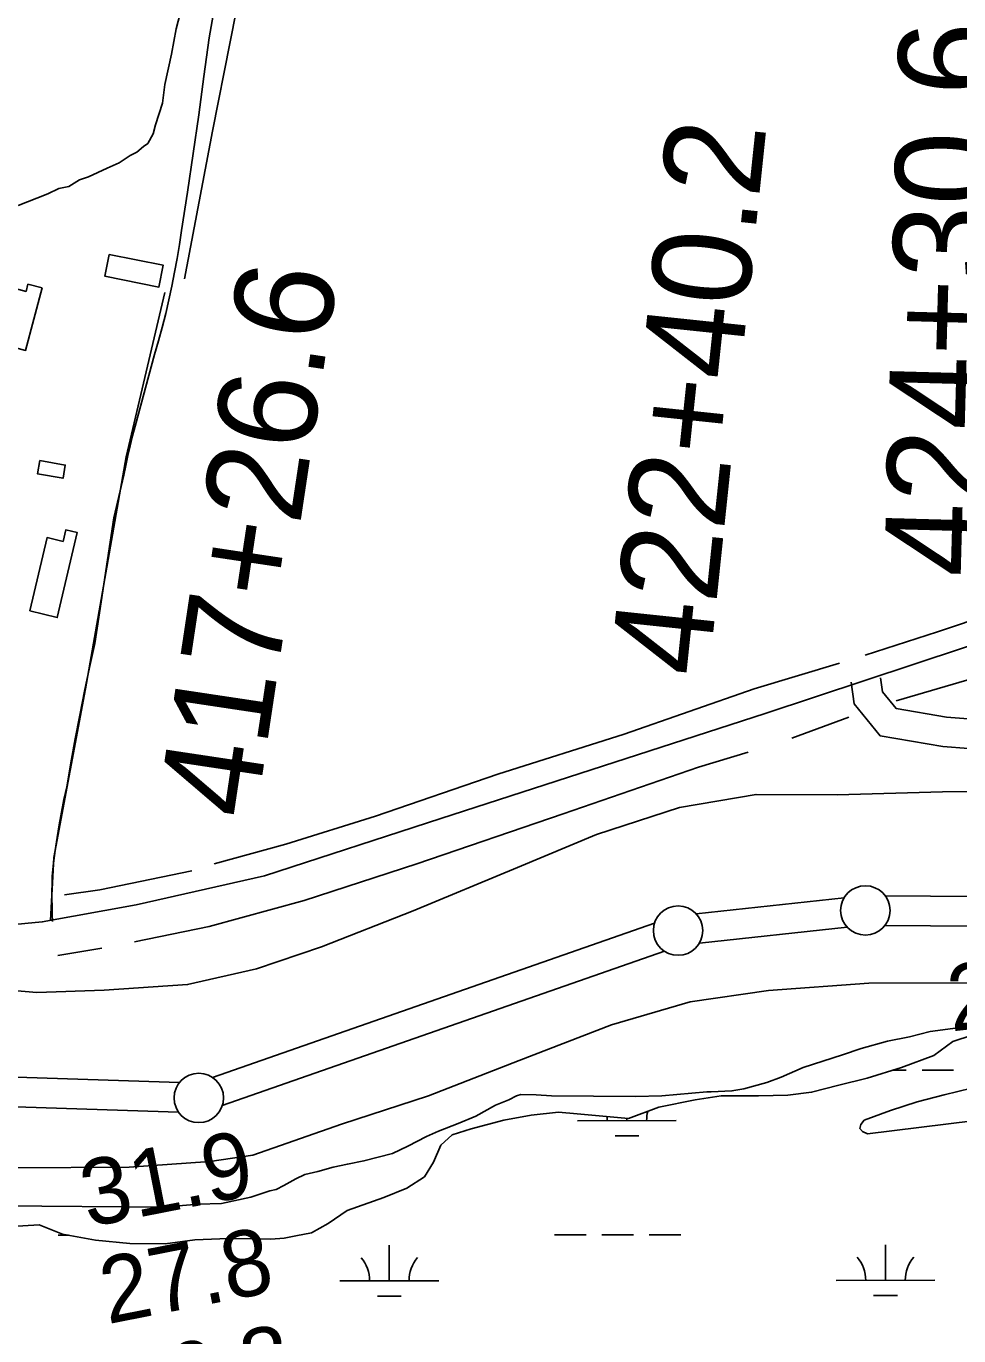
# Model space of a CAD drawing. Extents: x 3297753 to 3335611, y 652252 to 677623.
# Drawn here: x 3320668 to 3321611, y 672948 to 674273 of the extents above; entities that cross this region are included whole.
import ezdxf

# ---------------------------------------------------------------- set-up
doc = ezdxf.new("R2010")
doc.units = 0
for name, color, linetype in [('V-BLDG-OTLN', 7, 'Continuous'), ('V-LEVE-TOET', 7, 'Continuous'), ('V-RIVR-RANG', 7, 'Continuous'), ('V-ROAD-CNTR', 7, 'Continuous'), ('V-SITE-VEGE', 7, 'Continuous'), ('V-SURV-IDEN', 7, 'Continuous'), ('V-SURV-LINE', 7, 'Continuous'), ('V-TOPO-MAJR', 7, 'Continuous'), ('V-TOPO-SHOR', 7, 'Continuous'), ('V-WETL-SWMP', 7, 'Continuous')]:
    doc.layers.add(name, color=color, linetype=linetype)

msp = doc.modelspace()

# ---------------------------------------------------------------- linework, layer by layer
at = {"layer": 'V-BLDG-OTLN'}
for points in [[(3320751.3, 674042.2), (3320806.2, 674031.1), (3320801.7, 674009.1), (3320746.9, 674020.2)], [(3320683.6, 674008.3), (3320666.9, 673944.9), (3320635.4, 673953.2), (3320650.2, 674009.2), (3320667.4, 674004.7), (3320669.3, 674012)], [(3320681.3, 673833.4), (3320707.1, 673828.9), (3320704.8, 673815.6), (3320678.9, 673820.1)], [(3320671.1, 673681.2), (3320688.6, 673755.5), (3320704.9, 673751.7), (3320707.6, 673763.2), (3320719.2, 673760.5), (3320699, 673674.6)]]:
    msp.add_lwpolyline(points, close=True, dxfattribs=at)
at = {"layer": 'V-LEVE-TOET'}
for points in [[(3320678.4, 673294.9), (3320746.5, 673297.5), (3320830.8, 673303), (3320900.6, 673319), (3320966.1, 673341.2), (3321058.9, 673377.8), (3321164.3, 673421.7), (3321244.5, 673454.8), (3321328.2, 673482.4), (3321405.8, 673495.5), (3321487.7, 673495.2), (3321594.3, 673498.2), (3321691.5, 673498.5), (3321782.5, 673503.2), (3321853.3, 673502.2), (3321976.5, 673499.6), (3322143.3, 673499.7), (3322273.2, 673499.7), (3322422.7, 673503.9), (3322586.8, 673500.5), (3322712.4, 673507.6), (3322845.5, 673514.7), (3322878.1, 673516)], [(3321675.3, 673304.7), (3321519.8, 673304.5), (3321418.2, 673297.1), (3321339, 673285.6), (3321259.7, 673262.3), (3321166.2, 673226.1), (3321074.5, 673190.3), (3320986.5, 673161.6), (3320896.9, 673130.5), (3320853.2, 673123.8), (3320771.7, 673118.2), (3320654, 673117.7), (3320544.3, 673121.4), (3320497.8, 673121.4)], [(3320585.2, 673304), (3320615.8, 673304.1), (3320627.2, 673304.4), (3320639, 673301), (3320654.7, 673296.9), (3320678.4, 673294.9)]]:
    msp.add_lwpolyline(points, dxfattribs=at)
at = {"layer": 'V-ROAD-CNTR'}
for points in [[(3320777.8, 673868.2), (3320797.4, 673940.8), (3320801.4, 673954.5), (3320805.1, 673968.3), (3320808.6, 673982.2), (3320811.9, 673996.1), (3320814.9, 674010), (3320817.7, 674024), (3320820.2, 674038.1), (3320822.5, 674052.2), (3320824.6, 674066.3), (3320830.7, 674105.3), (3320836.4, 674144.3), (3320842, 674183.3), (3320847.3, 674222.3), (3320852.5, 674261.4), (3320858.5, 674295.8)], [(3320692, 673368), (3320695.4, 673431.8), (3320727.6, 673602.4), (3320768.8, 673837.2), (3320807.7, 674003.6)], [(3321414.8, 673577.6), (3321918.1, 673744), (3322336.1, 673880.1), (3322703.7, 673999.1)], [(3320694.3, 673366.8), (3320693.9, 673374.4), (3320693.7, 673382.1), (3320693.6, 673389.8), (3320693.6, 673397.4), (3320693.7, 673405.1), (3320693.9, 673412.8), (3320695.3, 673425.9), (3320696.9, 673438.8), (3320698.7, 673451.8), (3320700.8, 673464.7), (3320703.1, 673477.6), (3320705.7, 673490.4), (3320708.5, 673503.2), (3320712.7, 673527.5), (3320717.1, 673551.7), (3320721.8, 673575.9), (3320726.6, 673600), (3320731.7, 673624.1), (3320736.9, 673648.2), (3320743.4, 673690.6), (3320749.8, 673733.1), (3320756.1, 673775.5), (3320761.1, 673797.1), (3320766.2, 673818.7), (3320768.2, 673828.6), (3320770.4, 673838.6), (3320772.7, 673848.5), (3320775.2, 673858.4), (3320777.8, 673868.2)], [(3321502, 673609.3), (3321505.1, 673587.1), (3321531.2, 673554.9), (3321594.7, 673543.9), (3321724.5, 673533.9), (3321858, 673530.7), (3321983.8, 673529.9), (3322132.9, 673532.4), (3322264.2, 673534.6)], [(3321531.7, 673613.5), (3321533.7, 673599.5), (3321547.4, 673582.6), (3321598.5, 673573.7), (3321726.1, 673563.9), (3321858.4, 673560.7), (3321983.6, 673559.9), (3322132.4, 673562.4), (3322263.7, 673564.6)], [(3319605.7, 673386.6), (3319762.3, 673382.2), (3320003.8, 673377.5), (3320256.9, 673366.3), (3320515.7, 673358.3), (3320602.6, 673358.9), (3320683.7, 673366.5), (3320778.9, 673383.9), (3320908.5, 673413.2), (3321087, 673471.1), (3321414.8, 673577.6)]]:
    msp.add_lwpolyline(points, dxfattribs=at)
at = {"layer": 'V-SITE-VEGE'}
for p, q in [((3320824.9, 674292.4), (3320819.2, 674270.3)), ((3320819.2, 674270.3), (3320814.5, 674244.9)), ((3320814.5, 674244.9), (3320807.6, 674214)), ((3320807.6, 674214), (3320805.3, 674195.2)), ((3320805.3, 674195.2), (3320798.4, 674173.2)), ((3320798.4, 674173.2), (3320796.1, 674164.3)), ((3320790.5, 674154.4), (3320786.1, 674151.2)), ((3320796.1, 674164.3), (3320790.5, 674154.4)), ((3320772.7, 674142.4), (3320761.6, 674134.8)), ((3320779.4, 674145.7), (3320772.7, 674142.4)), ((3320786.1, 674151.2), (3320779.4, 674145.7)), ((3320749.4, 674129.4), (3320730.5, 674120.7)), ((3320761.6, 674134.8), (3320749.4, 674129.4)), ((3320721.6, 674117.5), (3320710.5, 674110.9)), ((3320730.5, 674120.7), (3320721.6, 674117.5)), ((3320678.4, 674099), (3320659.5, 674091.5)), ((3320689.5, 674103.4), (3320678.4, 674099)), ((3320700.6, 674108.8), (3320689.5, 674103.4)), ((3320710.5, 674110.9), (3320700.6, 674108.8))]:
    msp.add_line(p, q, dxfattribs=at)
msp.add_lwpolyline([(3320642.7, 673079.1), (3320805.3, 673077.7), (3320841.8, 673080.7), (3320865, 673081.6), (3320894.9, 673088), (3320913.8, 673094.4), (3320920.4, 673095.5), (3320928.2, 673099.8), (3320940.4, 673106.4), (3320949.3, 673110.7), (3320962.6, 673113.9), (3320978.1, 673118.2), (3320992.5, 673121.4), (3321009.1, 673124.6), (3321037.9, 673132), (3321053.5, 673139.6), (3321072.4, 673149.4), (3321084.6, 673154.8), (3321104.6, 673162.4), (3321122.3, 673170), (3321142.3, 673180.9), (3321155.6, 673186.3), (3321163.4, 673190.6), (3321167.8, 673191.7), (3321183.3, 673191.6), (3321198.8, 673190.3), (3321283.9, 673189.6), (3321310.5, 673190.5), (3321355.8, 673194.5), (3321360.3, 673194.4), (3321381.3, 673195.4), (3321393.5, 673197.5), (3321416.7, 673203.9), (3321431.2, 673209.3), (3321453.4, 673219.1), (3321493.3, 673232), (3321512.1, 673238.4), (3321538.7, 673245.9), (3321560.9, 673250.2), (3321581.9, 673255.5), (3321635.1, 673262.8)], dxfattribs=at)
at = {"layer": 'V-SURV-LINE'}
for points in [[(3321345.2, 673374.7), (3321494.8, 673390.8)], [(3321536.4, 673392.9), (3322316.7, 673387)], [(3320856, 673209), (3321303.1, 673365.2)], [(3321498, 673361), (3321348.4, 673344.9)], [(3322316.4, 673357), (3321536.2, 673362.9)], [(3321313, 673336.9), (3320865.9, 673180.7)], [(3319525.9, 673246.4), (3320822.6, 673203.9)], [(3320821.6, 673173.9), (3319524.9, 673216.4)]]:
    msp.add_lwpolyline(points, dxfattribs=at)
for centre in [(3321516.3, 673378.1), (3321326.9, 673357.7), (3320842.1, 673188.3)]:
    msp.add_circle(centre, 25, dxfattribs=at)
at = {"layer": 'V-TOPO-MAJR'}
msp.add_lwpolyline([(3321623.6, 673198.1), (3321596, 673191.6), (3321568.7, 673184.2), (3321541.8, 673175.5), (3321515.1, 673165.8), (3321511.8, 673161.3), (3321510.8, 673157.4), (3321513.5, 673154.4), (3321518.6, 673152), (3321707, 673175.2)], dxfattribs=at)
at = {"layer": 'V-TOPO-SHOR'}
for p, q in [((3321442.1, 673552.5), (3321499.5, 673573.6)), ((3320699.4, 673332.5), (3320744.2, 673340))]:
    msp.add_line(p, q, dxfattribs=at)
for points in [[(3320827.6, 674017.5), (3320855.8, 674166.8), (3320891.8, 674348), (3320914.6, 674461.8), (3320934.5, 674560.1), (3320948.6, 674640.3), (3320975.6, 674780.9), (3321003.2, 674915.1), (3321046.6, 675118.9), (3321078.4, 675276.4), (3321114.8, 675453.7), (3321151.2, 675633.8), (3321183.4, 675785.8), (3321193, 675834.6)], [(3321516.1, 673636.5), (3321589.2, 673660.2), (3321698.9, 673696.9), (3321824.7, 673738.5), (3321937.9, 673774.7), (3322084.5, 673823.2), (3322173.7, 673851.4), (3322299.9, 673892.2), (3322440.6, 673940.8), (3322523.2, 673966.7), (3322641.5, 674004.5), (3322752.3, 674041.9), (3322884.4, 674083.8), (3322974.4, 674113.6)], [(3321547.5, 673590.4), (3321646.5, 673619.3), (3321765.2, 673656.7), (3321905.1, 673703.3), (3322023.8, 673741.4), (3322174.8, 673791), (3322328.8, 673841), (3322495.5, 673897.6), (3322660.2, 673950.2), (3322796.2, 673992.9), (3322934.1, 674038.3), (3322994.6, 674056.6)], [(3320857.8, 673425.2), (3320930.1, 673445.3), (3321020.9, 673473.5), (3321144.7, 673516), (3321272.4, 673556.4), (3321403.7, 673602.3), (3321490.2, 673628.5)], [(3320777.2, 673346.4), (3320852.5, 673361.8), (3320948.8, 673388), (3321062.8, 673425.4), (3321210.6, 673475.8), (3321347.4, 673523.2), (3321397.7, 673538.4)], [(3320706.2, 673394), (3320742, 673398.8), (3320835, 673418.3)]]:
    msp.add_lwpolyline(points, dxfattribs=at)
at = {"layer": 'V-WETL-SWMP'}
for p, q in [((3321543.6, 673216.3), (3321557.6, 673216.3)), ((3321573.6, 673216.3), (3321605.6, 673216.4)), ((3321225.1, 673165.2), (3321325.1, 673165.3)), ((3321275.1, 673165.3), (3321275.1, 673167.6)), ((3321263.1, 673149.8), (3321287.1, 673149.9)), ((3320699.9, 673049.3), (3320710.2, 673049.3)), ((3321034.8, 673003.2), (3321034.8, 673039.2)), ((3321201.8, 673049.8), (3321233.8, 673049.8)), ((3321249.8, 673049.8), (3321281.8, 673049.9)), ((3321297.8, 673049.9), (3321329.8, 673049.9)), ((3321536.7, 673003.7), (3321536.7, 673039.7)), ((3320984.8, 673003.1), (3321084.8, 673003.2)), ((3321486.7, 673003.6), (3321586.7, 673003.7)), ((3321022.8, 672987.7), (3321046.8, 672987.8)), ((3321524.7, 672988.2), (3321548.7, 672988.3))]:
    msp.add_line(p, q, dxfattribs=at)
for points in [[(3321150.7, 673165.9), (3321178.3, 673171), (3321205.8, 673173.8), (3321224.9, 673172.3), (3321250.8, 673169.9), (3321276.6, 673167.5), (3321307.5, 673178.9), (3321344.3, 673186.3), (3321370.6, 673190.3), (3321408.1, 673190.5), (3321438, 673191.2), (3321461.9, 673194), (3321489.5, 673201.1), (3321518.3, 673208.2), (3321552.7, 673219.2), (3321585.6, 673231.4), (3321604.9, 673245.5), (3321624.2, 673251.9)], [(3320653, 673058.3), (3320680.5, 673059.9), (3320704.3, 673050.4), (3320737.7, 673044.2), (3320772.3, 673040.9), (3320808.1, 673040.7), (3320838.1, 673044.6), (3320871.9, 673046.1), (3320896.6, 673045.7), (3320914.9, 673045.4), (3320928.5, 673046.4), (3320940.1, 673048.6), (3320956.1, 673051.9), (3320973, 673061.2), (3320992.3, 673074.4), (3321029.2, 673087.4), (3321052.4, 673097), (3321070.5, 673108.6), (3321079.5, 673123.2), (3321087, 673140.6), (3321098.3, 673150.8), (3321117.5, 673156.9), (3321150.7, 673165.9)]]:
    msp.add_lwpolyline(points, dxfattribs=at)
for centre, start, end in [((3321330.3, 673165.8), 165.2957, 180.8301), ((3321219.9, 673165.7), 359.2865, 6.1808), ((3320979.6, 673003.6), 359.2865, 40.8301), ((3321090, 673003.7), 139.2865, 180.8301), ((3321481.5, 673004.1), 359.2865, 40.8301), ((3321591.9, 673004.2), 139.2865, 180.8301)]:
    msp.add_arc(centre, 35.2, start, end, dxfattribs=at)

# ---------------------------------------------------------------- texts
at = {"layer": 'V-RIVR-RANG'}
for s, rotation, p in [('28.8', 6.3983, (3321603, 673255.5)), ('31.9', 11.1383, (3320730, 673057.2)), ('27.8', 11.1383, (3320749.8, 672959.2)), ('26.8', 11.1383, (3320769.4, 672861.1))]:
    msp.add_text(s, height=67, rotation=rotation, dxfattribs=at).set_placement(p)
at = {"layer": 'V-SURV-IDEN'}
for s, rotation, p in [('424+30.6', 88.4385, (3321635.3, 673715.1)), ('422+40.2', 83.9891, (3321357.6, 673613.6)), ('417+26.6', 81.4373, (3320899.5, 673469.1))]:
    msp.add_text(s, height=100, rotation=rotation, dxfattribs=at).set_placement(p)

doc.saveas('drawing.dxf')
